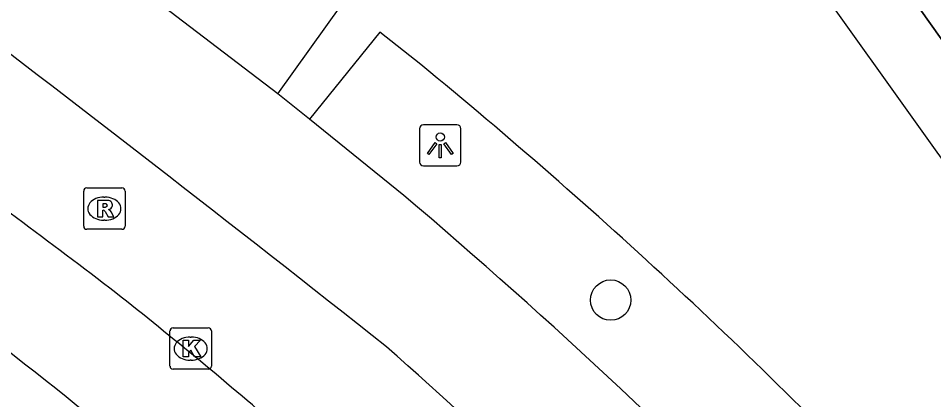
# Model space of a CAD drawing. Extents: x 161087 to 161922, y 382574 to 383873.
# Drawn here: x 161454.07 to 161476.22, y 383481.64 to 383490.88 of the extents above; entities that cross this region are included whole.
import ezdxf

# ---------------------------------------------------------------- set-up
doc = ezdxf.new("R2010")
doc.units = 0
for name, color, linetype in [('IMGEO_Boom', 7, 'Continuous'), ('IMGEO_Fietspad_gesloten', 7, 'Continuous'), ('IMGEO_Kolk', 7, 'Continuous'), ('IMGEO_Lichtpunt', 7, 'Continuous'), ('IMGEO_OVBaan_gesloten', 7, 'Continuous'), ('IMGEO_Pand', 7, 'Continuous'), ('IMGEO_Pand_overbouw', 7, 'Continuous'), ('IMGEO_Rijbaan_lokaal_gesloten', 7, 'Continuous'), ('IMGEO_Rioolput', 7, 'Continuous'), ('IMGEO_Voetpad_open', 7, 'Continuous')]:
    doc.layers.add(name, color=color, linetype=linetype)

msp = doc.modelspace()

# ---------------------------------------------------------------- linework, layer by layer
at = {"layer": 'IMGEO_Boom'}
msp.add_circle((161468.403, 383484.054), 0.489, dxfattribs=at)
at = {"layer": 'IMGEO_Fietspad_gesloten'}
msp.add_arc((161387.848, 383397.708), 107.684, 48.89123, 54.32872, dxfattribs=at)
at = {"layer": 'IMGEO_Kolk'}
for p, q in [((161457.737, 383482.454), (161457.737, 383483.306)), ((161457.812, 383483.38), (161458.664, 383483.38)), ((161458.738, 383483.306), (161458.738, 383482.454)), ((161458.225, 383483.16), (161458.25, 383483.16)), ((161458.248, 383482.6), (161458.223, 383482.6)), ((161458.664, 383482.38), (161457.812, 383482.38))]:
    msp.add_line(p, q, dxfattribs=at)
for points in [[(161457.737, 383482.454), (161457.737, 383483.306)], [(161457.812, 383483.38), (161458.664, 383483.38)], [(161458.738, 383483.306), (161458.738, 383482.454)], [(161458.058, 383483.08), (161458.181, 383483.08), (161458.181, 383482.929), (161458.311, 383483.08), (161458.475, 383483.08), (161458.329, 383482.929), (161458.482, 383482.68), (161458.33, 383482.68), (161458.245, 383482.844), (161458.181, 383482.777), (161458.181, 383482.68), (161458.058, 383482.68), (161458.058, 383483.08)], [(161458.664, 383482.38), (161457.812, 383482.38)]]:
    msp.add_lwpolyline(points, dxfattribs=at)
for centre, start, end in [((161457.814, 383483.304), 91.552, 178.448), ((161457.814, 383483.304), 91.552, 178.448), ((161458.662, 383483.304), 1.552, 88.448), ((161458.662, 383483.304), 1.552, 88.448), ((161457.814, 383482.456), 181.552, 268.448), ((161457.814, 383482.456), 181.552, 268.448), ((161458.662, 383482.456), 271.552, 358.448), ((161458.662, 383482.456), 271.552, 358.448)]:
    msp.add_arc(centre, 0.0765, start, end, dxfattribs=at)
for centre, major_axis, ratio, start_param, end_param in [((161458.224, 383482.88), (-0.387, 0.002), 0.722429, 4.712389, 7.853982), ((161458.249, 383482.88), (-0.39, 0.002), 0.717154, 1.570796, 4.712389)]:
    msp.add_ellipse(centre, major_axis=major_axis, ratio=ratio, start_param=start_param, end_param=end_param, dxfattribs=at)
at = {"layer": 'IMGEO_Lichtpunt'}
for p, q in [((161463.779, 383488.205), (161463.779, 383487.398)), ((161463.779, 383488.205), (161463.779, 383487.398)), ((161464.681, 383488.3), (161463.873, 383488.3)), ((161464.681, 383488.3), (161463.873, 383488.3)), ((161464.775, 383487.398), (161464.775, 383488.205)), ((161464.775, 383487.398), (161464.775, 383488.205)), ((161463.873, 383487.304), (161464.681, 383487.304)), ((161463.873, 383487.304), (161464.681, 383487.304))]:
    msp.add_line(p, q, dxfattribs=at)
for points in [[(161464.153, 383487.869), (161464.192, 383487.841), (161464.004, 383487.579), (161463.966, 383487.606), (161464.153, 383487.869)], [(161464.255, 383487.821), (161464.302, 383487.821), (161464.302, 383487.499), (161464.255, 383487.499), (161464.255, 383487.821)], [(161464.365, 383487.841), (161464.403, 383487.868), (161464.59, 383487.606), (161464.551, 383487.578), (161464.365, 383487.841)]]:
    msp.add_lwpolyline(points, dxfattribs=at)
msp.add_circle((161464.278, 383488.003), 0.0994, dxfattribs=at)
for centre, start, end in [((161463.873, 383488.205), 90, 180), ((161463.873, 383488.205), 90, 180), ((161464.681, 383488.205), 0, 90), ((161464.681, 383488.205), 0, 90), ((161463.873, 383487.398), 180, 270), ((161463.873, 383487.398), 180, 270), ((161464.681, 383487.398), 270, 0), ((161464.681, 383487.398), 270, 360)]:
    msp.add_arc(centre, 0.0946, start, end, dxfattribs=at)
at = {"layer": 'IMGEO_OVBaan_gesloten'}
for centre, radius, start, end in [((161002.692, 382901.097), 741.879, 51.652272, 53.859801), ((161225.203, 383180.513), 381.72, 52.71741, 53.6226), ((161378.755, 383386.433), 124.891, 49.12802, 51.54243), ((161363.133, 383370.117), 150.646, 40.10315, 48.48784)]:
    msp.add_arc(centre, radius, start, end, dxfattribs=at)
at = {"layer": 'IMGEO_Pand'}
msp.add_lwpolyline([(161460.387, 383509.966), (161468.277, 383498.982), (161468.401, 383498.81), (161469.635, 383499.697), (161469.956, 383499.25), (161470.175, 383499.408), (161473.959, 383493.989), (161473.747, 383493.839), (161474.103, 383493.332), (161474.242, 383493.43), (161478.045, 383488.066), (161477.93, 383487.985), (161478.272, 383487.503), (161478.476, 383487.648), (161478.616, 383487.452), (161482.31, 383482.282), (161482.107, 383482.137), (161482.45, 383481.657), (161482.634, 383481.789), (161484.106, 383479.735), (161486.104, 383476.941), (161486.52, 383476.359), (161486.344, 383476.235), (161486.685, 383475.753)], dxfattribs=at)
at = {"layer": 'IMGEO_Pand_overbouw'}
msp.add_lwpolyline([(161477.164, 383486.415), (161478.616, 383487.452), (161478.476, 383487.648), (161478.272, 383487.503), (161477.93, 383487.985), (161478.045, 383488.066), (161474.242, 383493.43), (161474.103, 383493.332), (161473.747, 383493.839), (161473.959, 383493.989), (161470.175, 383499.408), (161469.956, 383499.25), (161469.635, 383499.697), (161468.401, 383498.81), (161468.277, 383498.982), (161468.228, 383498.95), (161472.174, 383493.416)], close=True, dxfattribs=at)
at = {"layer": 'IMGEO_Rijbaan_lokaal_gesloten'}
for points in [[(161460.345, 383489.047), (161457.088, 383491.546), (161443.362, 383501.719)], [(161461.112, 383488.439), (161460.345, 383489.047)], [(161463.393, 383486.589), (161461.112, 383488.439)]]:
    msp.add_lwpolyline(points, dxfattribs=at)
msp.add_arc((161377.955, 383385.493), 132.363, 43.70161, 49.79839, dxfattribs=at)
at = {"layer": 'IMGEO_Rioolput'}
for p, q in [((161455.648, 383485.843), (161455.648, 383486.695)), ((161455.723, 383486.769), (161456.575, 383486.769)), ((161456.649, 383486.695), (161456.649, 383485.843)), ((161456.136, 383486.549), (161456.161, 383486.549)), ((161456.159, 383485.989), (161456.134, 383485.989)), ((161456.575, 383485.769), (161455.723, 383485.769))]:
    msp.add_line(p, q, dxfattribs=at)
for points in [[(161455.648, 383485.843), (161455.648, 383486.695)], [(161455.723, 383486.769), (161456.575, 383486.769)], [(161456.649, 383486.695), (161456.649, 383485.843)], [(161456.237, 383486.467), (161455.985, 383486.469), (161455.985, 383486.069)], [(161456.163, 383486.388), (161456.109, 383486.388), (161456.109, 383486.307)], [(161455.985, 383486.069), (161456.109, 383486.069), (161456.109, 383486.231), (161456.12, 383486.231)], [(161456.109, 383486.307), (161456.161, 383486.307)], [(161456.167, 383486.202), (161456.238, 383486.069), (161456.378, 383486.069), (161456.313, 383486.195)], [(161456.575, 383485.769), (161455.723, 383485.769)]]:
    msp.add_lwpolyline(points, dxfattribs=at)
for centre, radius, start, end in [((161455.725, 383486.693), 0.0765, 91.552, 178.448), ((161455.725, 383486.693), 0.0765, 91.552, 178.448), ((161456.573, 383486.693), 0.0765, 1.552, 88.448), ((161456.573, 383486.693), 0.0765, 1.552, 88.448), ((161456.169, 383486.292), 0.0964, 77.0061, 93.1865), ((161456.183, 383486.349), 0.0378, 276.6634, 79.6772), ((161456.236, 383486.357), 0.109, 350.3612, 89.416), ((161456.119, 383486.178), 0.0533, 26.0293, 88.6989), ((161456.145, 383486.496), 0.19, 274.7715, 282.9687), ((161456.234, 383486.357), 0.112, 277.5842, 350.9817), ((161456.218, 383486.142), 0.108, 29.5134, 73.7905), ((161455.725, 383485.845), 0.0765, 181.552, 268.448), ((161455.725, 383485.845), 0.0765, 181.552, 268.448), ((161456.573, 383485.845), 0.0765, 271.552, 358.448), ((161456.573, 383485.845), 0.0765, 271.552, 358.448)]:
    msp.add_arc(centre, radius, start, end, dxfattribs=at)
for centre, major_axis, ratio, start_param, end_param in [((161456.135, 383486.269), (-0.387, 0.002), 0.722429, 4.712389, 7.853982), ((161456.16, 383486.269), (-0.39, 0.002), 0.717154, 1.570796, 4.712389)]:
    msp.add_ellipse(centre, major_axis=major_axis, ratio=ratio, start_param=start_param, end_param=end_param, dxfattribs=at)
at = {"layer": 'IMGEO_Voetpad_open'}
for points in [[(161460.345, 383489.047), (161461.899, 383491.213)], [(161463.804, 383489.759), (161462.815, 383490.544), (161461.112, 383488.439)]]:
    msp.add_lwpolyline(points, dxfattribs=at)
msp.add_arc((161381.304, 383389.073), 130.169, 43.40333, 50.66943, dxfattribs=at)

doc.saveas('drawing.dxf')
